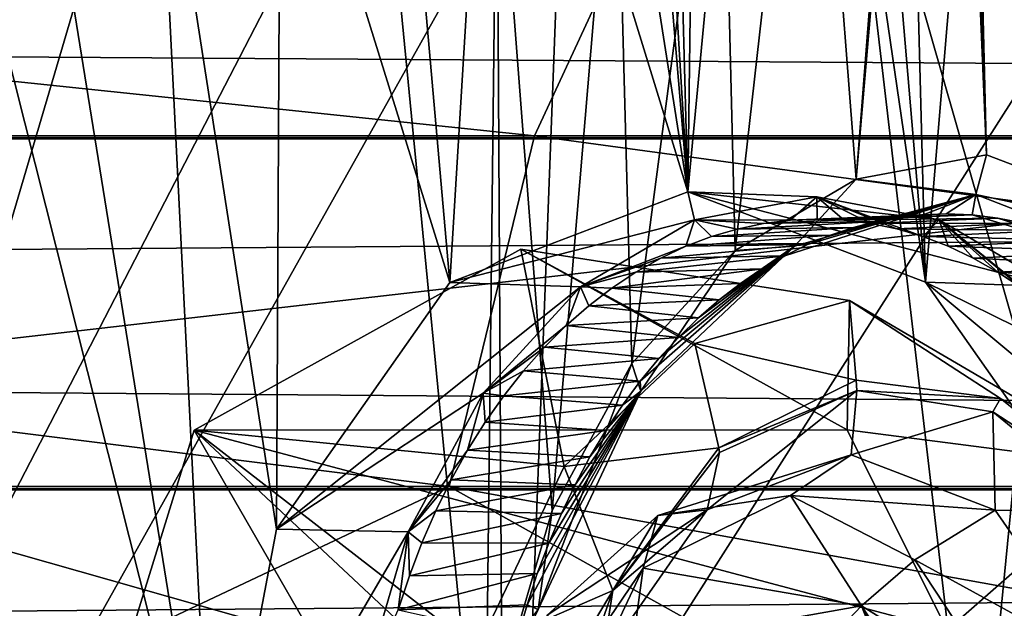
# Model space of a CAD drawing. Header units: metres. Extents: x -150 to 307, y -550 to 84.
# Tile 970 of 1056: x 224.29 to 229.39, y 1.34 to 4.39. Entities that reach past the tile are written whole.
import ezdxf

# ---------------------------------------------------------------- set-up
doc = ezdxf.new("R2010")
doc.units = ezdxf.units.M
doc.layers.add('solid_26006363', color=7, linetype='CONTINUOUS')

msp = doc.modelspace()

# ---------------------------------------------------------------- linework, layer by layer
at = {"layer": 'solid_26006363'}
for points in [[(228.855331, 18.122623, 904.313171), (228.933105, 18.391594, 904.42572), (229.293106, 3.687075, 903.66394)], [(230.589493, 3.194774, 904.978333), (228.933105, 18.391594, 904.42572), (232.38504, 18.18017, 907.970154)], [(230.589493, 3.194774, 904.978333), (229.293106, 3.687075, 903.66394), (228.933105, 18.391594, 904.42572)], [(229.074387, 8.854188, 903.667603), (228.855331, 18.122623, 904.313171), (229.293106, 3.687075, 903.66394)], [(227.398926, 9.235851, 905.271667), (227.748444, 3.495895, 905.368896), (227.498276, 12.802159, 905.647827)], [(227.842911, 10.669008, 905.821655), (227.498276, 12.802159, 905.647827), (227.748444, 3.495895, 905.368896)], [(229.653046, 11.07263, 907.717468), (228.834305, 8.485646, 906.68988), (228.977753, 3.02844, 906.616943)], [(229.653046, 11.07263, 907.717468), (228.977753, 3.02844, 906.616943), (229.875198, 1.753009, 907.529114)], [(229.17627, 9.082661, 939.973816), (245.857986, 10.989752, 949.544861), (246.654556, 0, 950.254578)], [(228.204636, 8.322008, 906.033813), (227.842911, 10.669008, 905.821655), (227.748444, 3.495895, 905.368896)], [(227.398926, 9.235851, 905.271667), (227.342865, 8.332469, 905.159363), (227.748444, 3.495895, 905.368896)], [(213.810257, 4.600105, 929.285156), (229.17627, 9.082661, 939.973816), (229.99118, 0.000344, 940.69989)], [(229.17627, 9.082661, 939.973816), (246.654556, 0, 950.254578), (229.99118, 0.000344, 940.69989)], [(229.074387, 8.854188, 903.667603), (229.293106, 3.687075, 903.66394), (228.619156, 3.561404, 902.981323)], [(228.963516, 8.0142, 903.50647), (229.074387, 8.854188, 903.667603), (228.619156, 3.561404, 902.981323)], [(228.834305, 8.485646, 906.68988), (228.520599, 8.403996, 906.362244), (228.977753, 3.02844, 906.616943)], [(228.520599, 8.403996, 906.362244), (228.204636, 8.322008, 906.033813), (228.977753, 3.02844, 906.616943)], [(227.342865, 8.332469, 905.159363), (227.120651, 7.489995, 904.888794), (227.748444, 3.495895, 905.368896)], [(228.204636, 8.322008, 906.033813), (227.748444, 3.495895, 905.368896), (228.977753, 3.02844, 906.616943)], [(228.963516, 8.0142, 903.50647), (228.619156, 3.561404, 902.981323), (228.38176, 6.633497, 902.852112)], [(227.120651, 7.489995, 904.888794), (226.743698, 6.760273, 904.474426), (227.748444, 3.495895, 905.368896)], [(224.230286, 7.337055, 898.854004), (225.077255, 6.160819, 899.602905), (223.259796, -0.000018, 897.762634)], [(229.914749, 6.914119, 913.89032), (228.546295, 5.90856, 912.357605), (229.238007, 0, 912.97998)], [(229.914856, -6.909317, 913.890198), (229.914749, 6.914119, 913.89032), (229.238007, 0, 912.97998)], [(226.743698, 6.760273, 904.474426), (226.236694, 6.19817, 903.943848), (226.517517, 3.027317, 904.120667)], [(226.743698, 6.760273, 904.474426), (226.517517, 3.027317, 904.120667), (227.748444, 3.495895, 905.368896)], [(227.921051, 6.107308, 902.36969), (228.38176, 6.633497, 902.852112), (227.993652, 3.19284, 902.348022)], [(228.38176, 6.633497, 902.852112), (228.619156, 3.561404, 902.981323), (227.993652, 3.19284, 902.348022)], [(224.238312, 6.264378, 938.46405), (223.972641, -0.000015, 938.350342), (227.108017, 5.591519, 940.504272)], [(223.722183, 6.209032, 901.49292), (223.733307, -0.000007, 901.369812), (225.28804, -0.000015, 902.874573)], [(224.344742, 5.8518, 902.07666), (223.722183, 6.209032, 901.49292), (225.28804, -0.000015, 902.874573)], [(226.236694, 6.19817, 903.943848), (225.639893, 5.848711, 903.339294), (226.517517, 3.027317, 904.120667)], [(225.077255, 6.160819, 899.602905), (226.152863, 5.593575, 900.614197), (223.259796, -0.000018, 897.762634)], [(227.37381, 5.74206, 901.813171), (227.921051, 6.107308, 902.36969), (227.457581, 2.60817, 901.805359)], [(227.921051, 6.107308, 902.36969), (227.993652, 3.19284, 902.348022), (227.457581, 2.60817, 901.805359)], [(229.515717, 6.044899, 911.202515), (230.240738, 0, 911.854553), (228.546295, 5.90856, 912.357605)], [(228.546295, 5.90856, 912.357605), (230.240738, 0, 911.854553), (229.238007, 0, 912.97998)], [(225.000305, 5.73154, 902.708008), (224.344742, 5.8518, 902.07666), (225.28804, -0.000015, 902.874573)], [(225.639893, 5.848711, 903.339294), (225.000305, 5.73154, 902.708008), (225.619446, 1.750922, 903.210388)], [(225.639893, 5.848711, 903.339294), (225.619446, 1.750922, 903.210388), (226.517517, 3.027317, 904.120667)], [(225.000305, 5.73154, 902.708008), (225.28804, -0.000015, 902.874573), (225.619446, 1.750922, 903.210388)], [(226.760483, 5.565381, 901.204346), (227.37381, 5.74206, 901.813171), (227.045792, 1.84663, 901.38855)], [(227.37381, 5.74206, 901.813171), (227.457581, 2.60817, 901.805359), (227.045792, 1.84663, 901.38855)], [(226.152863, 5.593575, 900.614197), (226.695984, -0.000042, 901.034546), (223.259796, -0.000018, 897.762634)], [(223.972641, -0.000015, 938.350342), (226.896927, -0.000014, 940.41864), (227.108017, 5.591519, 940.504272)], [(226.152863, 5.593575, 900.614197), (226.760483, 5.565381, 901.204346), (226.695984, -0.000042, 901.034546)], [(226.760483, 5.565381, 901.204346), (226.785721, 0.957894, 901.125366), (226.695984, -0.000042, 901.034546)], [(226.760483, 5.565381, 901.204346), (227.045792, 1.84663, 901.38855), (226.785721, 0.957894, 901.125366)], [(227.108017, 5.591519, 940.504272), (226.896927, -0.000014, 940.41864), (229.988724, 4.851547, 942.504456)], [(52.118008, 3.784486, 673.061707), (53.365746, 5.290247, 673.443176), (287.815277, 3.786167, -97.865639)], [(53.365746, 5.290247, 673.443176), (289.06488, 5.292864, -97.483597), (287.815277, 3.786167, -97.865639)], [(62.133198, 5.290247, 676.123657), (63.380936, 3.784486, 676.505127), (297.839539, 5.281072, -94.800919)], [(63.380936, 3.784486, 676.505127), (299.085419, 3.771021, -94.420006), (297.839539, 5.281072, -94.800919)], [(212.002808, 3.786167, -270.092316), (226.955429, 3.786167, -261.845062), (212.564987, 5.292864, -271.271881)], [(226.955429, 3.786167, -261.845062), (227.653198, 5.292864, -262.94986), (212.564987, 5.292864, -271.271881)], [(216.512695, 5.281072, -279.55484), (232.552933, 5.281072, -270.707703), (217.073212, 3.771021, -280.730896)], [(232.552933, 5.281072, -270.707703), (233.248627, 3.771021, -271.809204), (217.073212, 3.771021, -280.730896)], [(226.955429, 3.786167, -261.845062), (240.82756, 3.786167, -251.887054), (227.653198, 5.292864, -262.94986)], [(240.82756, 3.786167, -251.887054), (241.651108, 5.292864, -252.90155), (227.653198, 5.292864, -262.94986)], [(226.896927, -0.000014, 940.41864), (229.785004, -0.000012, 942.414307), (229.988724, 4.851547, 942.504456)], [(213.810257, 4.600105, 929.285156), (229.99118, 0.000344, 940.69989), (214.22731, 0.000173, 929.656738)], [(51.326496, 1.972128, 672.819702), (52.118008, 3.784486, 673.061707), (287.022736, 1.972128, -98.107941)], [(52.118008, 3.784486, 673.061707), (287.815277, 3.786167, -97.865639), (287.022736, 1.972128, -98.107941)], [(63.380936, 3.784486, 676.505127), (64.172447, 1.972128, 676.747131), (299.085419, 3.771021, -94.420006)], [(64.172447, 1.972128, 676.747131), (299.873505, 1.954857, -94.17907), (299.085419, 3.771021, -94.420006)], [(211.64624, 1.972128, -269.344177), (226.512878, 1.972128, -261.144348), (212.002808, 3.786167, -270.092316)], [(226.512878, 1.972128, -261.144348), (226.955429, 3.786167, -261.845062), (212.002808, 3.786167, -270.092316)], [(217.073212, 3.771021, -280.730896), (233.248627, 3.771021, -271.809204), (217.42778, 1.954857, -281.474823)], [(233.248627, 3.771021, -271.809204), (233.68869, 1.954857, -272.505981), (217.42778, 1.954857, -281.474823)], [(226.512878, 1.972128, -261.144348), (240.305222, 1.972128, -251.243607), (226.955429, 3.786167, -261.845062)], [(240.305222, 1.972128, -251.243607), (240.82756, 3.786167, -251.887054), (226.955429, 3.786167, -261.845062)], [(229.23877, 3.482131, 903.717529), (228.619156, 3.561404, 902.981323), (229.293106, 3.687075, 903.66394)], [(229.23877, 3.482131, 903.717529), (229.293106, 3.687075, 903.66394), (230.589493, 3.194774, 904.978333)], [(228.300461, 3.215402, 902.770081), (227.993652, 3.19284, 902.348022), (228.619156, 3.561404, 902.981323)], [(228.300461, 3.215402, 902.770081), (228.619156, 3.561404, 902.981323), (229.23877, 3.482131, 903.717529)], [(227.781677, 3.351324, 903.977844), (227.748444, 3.495895, 905.368896), (226.517517, 3.027317, 904.120667)], [(229.635864, 3.005646, 905.858398), (228.977753, 3.02844, 906.616943), (227.748444, 3.495895, 905.368896)], [(229.048447, 3.351681, 905.262268), (229.635864, 3.005646, 905.858398), (227.748444, 3.495895, 905.368896)], [(228.415634, 3.469531, 904.620422), (229.048447, 3.351681, 905.262268), (227.748444, 3.495895, 905.368896)], [(227.781677, 3.351324, 903.977844), (228.415634, 3.469531, 904.620422), (227.748444, 3.495895, 905.368896)], [(227.781677, 3.351324, 903.977844), (228.277008, 3.349137, 904.477173), (228.415634, 3.469531, 904.620422)], [(228.249802, 3.165509, 903.01355), (228.300461, 3.215402, 902.770081), (229.23877, 3.482131, 903.717529)], [(228.367065, 3.223583, 903.133667), (228.249802, 3.165509, 903.01355), (229.23877, 3.482131, 903.717529)], [(228.277008, 3.349137, 904.477173), (228.416992, 3.355505, 904.61908), (228.415634, 3.469531, 904.620422)], [(228.485535, 3.272502, 903.254944), (228.367065, 3.223583, 903.133667), (229.23877, 3.482131, 903.717529)], [(228.963211, 3.265023, 905.173096), (229.048447, 3.351681, 905.262268), (228.415634, 3.469531, 904.620422)], [(228.829895, 3.304032, 905.037842), (228.963211, 3.265023, 905.173096), (228.415634, 3.469531, 904.620422)], [(228.694427, 3.332124, 904.900391), (228.829895, 3.304032, 905.037842), (228.415634, 3.469531, 904.620422)], [(228.556793, 3.349287, 904.760803), (228.694427, 3.332124, 904.900391), (228.415634, 3.469531, 904.620422)], [(228.416992, 3.355505, 904.61908), (228.556793, 3.349287, 904.760803), (228.415634, 3.469531, 904.620422)], [(228.604874, 3.3123, 903.377136), (228.485535, 3.272502, 903.254944), (229.23877, 3.482131, 903.717529)], [(228.724838, 3.343067, 903.5), (228.604874, 3.3123, 903.377136), (229.23877, 3.482131, 903.717529)], [(228.845093, 3.364863, 903.623169), (228.724838, 3.343067, 903.5), (229.23877, 3.482131, 903.717529)], [(228.965317, 3.377772, 903.746277), (228.845093, 3.364863, 903.623169), (229.23877, 3.482131, 903.717529)], [(228.965317, 3.377772, 903.746277), (229.23877, 3.482131, 903.717529), (229.085159, 3.382211, 903.86908)], [(229.218323, 3.376538, 904.005554), (229.085159, 3.382211, 903.86908), (229.23877, 3.482131, 903.717529)], [(229.218323, 3.376538, 904.005554), (229.23877, 3.482131, 903.717529), (230.456177, 3.009909, 904.961304)], [(230.456177, 3.009909, 904.961304), (229.23877, 3.482131, 903.717529), (230.589493, 3.194774, 904.978333)], [(228.13916, 3.331892, 904.337402), (228.724838, 3.343067, 903.5), (228.845093, 3.364863, 903.623169)], [(228.13916, 3.331892, 904.337402), (228.845093, 3.364863, 903.623169), (228.277008, 3.349137, 904.477173)], [(228.277008, 3.349137, 904.477173), (228.965317, 3.377772, 903.746277), (229.085159, 3.382211, 903.86908)], [(228.277008, 3.349137, 904.477173), (229.085159, 3.382211, 903.86908), (228.416992, 3.355505, 904.61908)], [(228.277008, 3.349137, 904.477173), (228.845093, 3.364863, 903.623169), (228.965317, 3.377772, 903.746277)], [(228.416992, 3.355505, 904.61908), (229.085159, 3.382211, 903.86908), (229.218323, 3.376538, 904.005554)], [(228.416992, 3.355505, 904.61908), (229.218323, 3.376538, 904.005554), (228.556793, 3.349287, 904.760803)], [(228.556793, 3.349287, 904.760803), (229.218323, 3.376538, 904.005554), (229.351868, 3.360522, 904.142456)], [(229.351868, 3.360522, 904.142456), (229.218323, 3.376538, 904.005554), (230.456177, 3.009909, 904.961304)], [(227.781677, 3.351324, 903.977844), (226.517517, 3.027317, 904.120667), (227.193329, 3.004486, 903.381775)], [(227.781677, 3.351324, 903.977844), (227.193329, 3.004486, 903.381775), (227.738358, 3.214653, 903.931213)], [(227.781677, 3.351324, 903.977844), (227.738358, 3.214653, 903.931213), (227.869919, 3.264729, 904.064575)], [(227.781677, 3.351324, 903.977844), (228.13916, 3.331892, 904.337402), (228.277008, 3.349137, 904.477173)], [(227.781677, 3.351324, 903.977844), (228.003448, 3.30376, 904.19989), (228.13916, 3.331892, 904.337402)], [(227.781677, 3.351324, 903.977844), (227.869919, 3.264729, 904.064575), (228.003448, 3.30376, 904.19989)], [(227.869919, 3.264729, 904.064575), (228.485535, 3.272502, 903.254944), (228.604874, 3.3123, 903.377136)], [(227.869919, 3.264729, 904.064575), (228.604874, 3.3123, 903.377136), (228.003448, 3.30376, 904.19989)], [(228.003448, 3.30376, 904.19989), (228.604874, 3.3123, 903.377136), (228.724838, 3.343067, 903.5)], [(228.003448, 3.30376, 904.19989), (228.724838, 3.343067, 903.5), (228.13916, 3.331892, 904.337402)], [(228.556793, 3.349287, 904.760803), (229.351868, 3.360522, 904.142456), (228.694427, 3.332124, 904.900391)], [(228.694427, 3.332124, 904.900391), (229.351868, 3.360522, 904.142456), (229.485336, 3.333513, 904.279297)], [(228.694427, 3.332124, 904.900391), (229.485336, 3.333513, 904.279297), (228.829895, 3.304032, 905.037842)], [(228.829895, 3.304032, 905.037842), (229.485336, 3.333513, 904.279297), (229.618286, 3.295403, 904.415588)], [(228.963211, 3.265023, 905.173096), (229.094559, 3.214988, 905.306335), (229.048447, 3.351681, 905.262268)], [(229.597183, 2.906736, 905.816467), (229.635864, 3.005646, 905.858398), (229.048447, 3.351681, 905.262268)], [(229.477234, 2.998583, 905.694702), (229.597183, 2.906736, 905.816467), (229.048447, 3.351681, 905.262268)], [(229.352676, 3.081082, 905.568237), (229.477234, 2.998583, 905.694702), (229.048447, 3.351681, 905.262268)], [(229.224701, 3.153471, 905.438354), (229.352676, 3.081082, 905.568237), (229.048447, 3.351681, 905.262268)], [(229.094559, 3.214988, 905.306335), (229.224701, 3.153471, 905.438354), (229.048447, 3.351681, 905.262268)], [(229.485336, 3.333513, 904.279297), (229.351868, 3.360522, 904.142456), (230.456177, 3.009909, 904.961304)], [(227.738358, 3.214653, 903.931213), (228.367065, 3.223583, 903.133667), (228.485535, 3.272502, 903.254944)], [(227.738358, 3.214653, 903.931213), (228.485535, 3.272502, 903.254944), (227.869919, 3.264729, 904.064575)], [(228.829895, 3.304032, 905.037842), (229.618286, 3.295403, 904.415588), (228.963211, 3.265023, 905.173096)], [(228.963211, 3.265023, 905.173096), (229.618286, 3.295403, 904.415588), (229.75029, 3.246109, 904.550964)], [(228.963211, 3.265023, 905.173096), (229.75029, 3.246109, 904.550964), (229.094559, 3.214988, 905.306335)], [(227.193329, 3.004486, 903.381775), (227.608017, 3.153008, 903.799133), (227.738358, 3.214653, 903.931213)], [(227.502243, 2.516711, 902.248169), (227.50563, 2.464971, 901.959595), (228.300461, 3.215402, 902.770081)], [(227.598526, 2.633776, 902.346741), (227.502243, 2.516711, 902.248169), (228.300461, 3.215402, 902.770081)], [(228.300461, 3.215402, 902.770081), (227.50563, 2.464971, 901.959595), (227.993652, 3.19284, 902.348022)], [(227.699005, 2.743277, 902.449585), (227.598526, 2.633776, 902.346741), (228.300461, 3.215402, 902.770081)], [(227.608017, 3.153008, 903.799133), (228.249802, 3.165509, 903.01355), (228.367065, 3.223583, 903.133667)], [(227.608017, 3.153008, 903.799133), (228.367065, 3.223583, 903.133667), (227.738358, 3.214653, 903.931213)], [(227.803192, 2.844754, 902.556274), (227.699005, 2.743277, 902.449585), (228.300461, 3.215402, 902.770081)], [(227.910629, 2.937825, 902.66626), (227.803192, 2.844754, 902.556274), (228.300461, 3.215402, 902.770081)], [(228.021072, 3.022399, 902.779358), (227.910629, 2.937825, 902.66626), (228.300461, 3.215402, 902.770081)], [(228.134293, 3.098384, 902.895264), (228.021072, 3.022399, 902.779358), (228.300461, 3.215402, 902.770081)], [(228.249802, 3.165509, 903.01355), (228.134293, 3.098384, 902.895264), (228.300461, 3.215402, 902.770081)], [(229.094559, 3.214988, 905.306335), (229.75029, 3.246109, 904.550964), (229.881027, 3.185514, 904.685059)], [(229.094559, 3.214988, 905.306335), (229.881027, 3.185514, 904.685059), (229.224701, 3.153471, 905.438354)], [(228.571991, 2.264329, 907.806946), (226.884293, 3.19988, 906.303223), (225.194397, 2.262602, 904.797607)], [(227.10907, 2.075462, 902.958679), (225.194397, 2.262602, 904.797607), (226.884293, 3.19988, 906.303223)], [(228.584, 2.93378, 904.427368), (226.884293, 3.19988, 906.303223), (228.571991, 2.264329, 907.806946)], [(227.784897, 2.711016, 903.631592), (227.10907, 2.075462, 902.958679), (226.884293, 3.19988, 906.303223)], [(228.584, 2.93378, 904.427368), (227.784897, 2.711016, 903.631592), (226.884293, 3.19988, 906.303223)], [(227.50563, 2.464971, 901.959595), (227.457581, 2.60817, 901.805359), (227.993652, 3.19284, 902.348022)], [(227.479874, 3.080434, 903.669312), (228.134293, 3.098384, 902.895264), (228.249802, 3.165509, 903.01355)], [(227.479874, 3.080434, 903.669312), (228.249802, 3.165509, 903.01355), (227.608017, 3.153008, 903.799133)], [(229.224701, 3.153471, 905.438354), (229.881027, 3.185514, 904.685059), (230.009796, 3.113701, 904.817139)], [(227.193329, 3.004486, 903.381775), (227.479874, 3.080434, 903.669312), (227.608017, 3.153008, 903.799133)], [(229.224701, 3.153471, 905.438354), (230.009796, 3.113701, 904.817139), (229.352676, 3.081082, 905.568237)], [(229.352676, 3.081082, 905.568237), (230.009796, 3.113701, 904.817139), (230.135895, 3.030894, 904.946533)], [(227.193329, 3.004486, 903.381775), (227.355118, 2.997742, 903.542908), (227.479874, 3.080434, 903.669312)], [(227.355118, 2.997742, 903.542908), (228.021072, 3.022399, 902.779358), (228.134293, 3.098384, 902.895264)], [(227.355118, 2.997742, 903.542908), (228.134293, 3.098384, 902.895264), (227.479874, 3.080434, 903.669312)], [(229.352676, 3.081082, 905.568237), (230.135895, 3.030894, 904.946533), (229.477234, 2.998583, 905.694702)], [(227.193329, 3.004486, 903.381775), (226.517517, 3.027317, 904.120667), (225.619446, 1.750922, 903.210388)], [(227.355118, 2.997742, 903.542908), (227.910629, 2.937825, 902.66626), (228.021072, 3.022399, 902.779358)], [(230.52684, 1.739829, 906.763367), (229.875198, 1.753009, 907.529114), (228.977753, 3.02844, 906.616943)], [(230.139603, 2.456212, 906.369934), (230.52684, 1.739829, 906.763367), (228.977753, 3.02844, 906.616943)], [(229.635864, 3.005646, 905.858398), (230.139603, 2.456212, 906.369934), (228.977753, 3.02844, 906.616943)], [(227.193329, 3.004486, 903.381775), (225.619446, 1.750922, 903.210388), (226.689072, 2.454288, 902.870972)], [(227.193329, 3.004486, 903.381775), (226.689072, 2.454288, 902.870972), (227.118973, 2.803837, 903.303711)], [(227.193329, 3.004486, 903.381775), (227.118973, 2.803837, 903.303711), (227.235001, 2.905751, 903.421204)], [(227.193329, 3.004486, 903.381775), (227.235001, 2.905751, 903.421204), (227.355118, 2.997742, 903.542908)], [(227.235001, 2.905751, 903.421204), (227.910629, 2.937825, 902.66626), (227.355118, 2.997742, 903.542908)], [(227.118973, 2.803837, 903.303711), (227.803192, 2.844754, 902.556274), (227.235001, 2.905751, 903.421204)], [(227.235001, 2.905751, 903.421204), (227.803192, 2.844754, 902.556274), (227.910629, 2.937825, 902.66626)], [(228.618164, 2.521681, 903.952209), (227.784897, 2.711016, 903.631592), (228.584, 2.93378, 904.427368)], [(230.053757, 2.072492, 905.892517), (228.584, 2.93378, 904.427368), (228.571991, 2.264329, 907.806946)], [(229.366272, 2.427283, 904.710693), (228.584, 2.93378, 904.427368), (230.053757, 2.072492, 905.892517)], [(229.366272, 2.427283, 904.710693), (228.618164, 2.521681, 903.952209), (228.584, 2.93378, 904.427368)], [(226.689072, 2.454288, 902.870972), (227.006454, 2.691615, 903.189697), (227.118973, 2.803837, 903.303711)], [(227.006454, 2.691615, 903.189697), (227.699005, 2.743277, 902.449585), (227.118973, 2.803837, 903.303711)], [(227.118973, 2.803837, 903.303711), (227.699005, 2.743277, 902.449585), (227.803192, 2.844754, 902.556274)], [(227.006454, 2.691615, 903.189697), (227.598526, 2.633776, 902.346741), (227.699005, 2.743277, 902.449585)], [(227.907898, 2.170783, 903.232483), (227.10907, 2.075462, 902.958679), (227.784897, 2.711016, 903.631592)], [(228.618164, 2.521681, 903.952209), (227.907898, 2.170783, 903.232483), (227.784897, 2.711016, 903.631592)], [(226.689072, 2.454288, 902.870972), (226.898483, 2.57026, 903.080322), (227.006454, 2.691615, 903.189697)], [(226.898483, 2.57026, 903.080322), (227.598526, 2.633776, 902.346741), (227.006454, 2.691615, 903.189697)], [(226.898483, 2.57026, 903.080322), (227.502243, 2.516711, 902.248169), (227.598526, 2.633776, 902.346741)], [(226.973328, 1.335431, 901.416992), (227.045792, 1.84663, 901.38855), (227.457581, 2.60817, 901.805359)], [(227.50563, 2.464971, 901.959595), (226.973328, 1.335431, 901.416992), (227.457581, 2.60817, 901.805359)], [(226.689072, 2.454288, 902.870972), (226.796082, 2.44095, 902.976624), (226.898483, 2.57026, 903.080322)], [(226.796082, 2.44095, 902.976624), (227.502243, 2.516711, 902.248169), (226.898483, 2.57026, 903.080322)], [(226.796082, 2.44095, 902.976624), (227.410568, 2.392613, 902.154297), (227.502243, 2.516711, 902.248169)], [(227.502243, 2.516711, 902.248169), (227.410568, 2.392613, 902.154297), (227.50563, 2.464971, 901.959595)], [(228.621826, 2.468536, 903.954956), (227.907898, 2.170783, 903.232483), (228.618164, 2.521681, 903.952209)], [(228.621826, 2.468536, 903.954956), (228.618164, 2.521681, 903.952209), (229.366272, 2.427283, 904.710693)], [(226.689072, 2.454288, 902.870972), (225.619446, 1.750922, 903.210388), (226.301727, 1.73765, 902.478638)], [(226.689072, 2.454288, 902.870972), (226.301727, 1.73765, 902.478638), (226.608963, 2.158875, 902.787048)], [(226.689072, 2.454288, 902.870972), (226.608963, 2.158875, 902.787048), (226.699982, 2.304373, 902.879272)], [(226.689072, 2.454288, 902.870972), (226.699982, 2.304373, 902.879272), (226.796082, 2.44095, 902.976624)], [(226.915985, 1.359338, 901.648071), (226.973328, 1.335431, 901.416992), (227.50563, 2.464971, 901.959595)], [(226.969315, 1.521031, 901.702637), (226.915985, 1.359338, 901.648071), (227.50563, 2.464971, 901.959595)], [(227.028625, 1.678726, 901.763367), (226.969315, 1.521031, 901.702637), (227.50563, 2.464971, 901.959595)], [(227.093872, 1.832111, 901.830139), (227.028625, 1.678726, 901.763367), (227.50563, 2.464971, 901.959595)], [(227.164963, 1.980857, 901.902893), (227.093872, 1.832111, 901.830139), (227.50563, 2.464971, 901.959595)], [(227.241669, 2.124277, 901.981384), (227.164963, 1.980857, 901.902893), (227.50563, 2.464971, 901.959595)], [(227.323654, 2.261726, 902.065308), (227.241669, 2.124277, 901.981384), (227.50563, 2.464971, 901.959595)], [(227.410568, 2.392613, 902.154297), (227.323654, 2.261726, 902.065308), (227.50563, 2.464971, 901.959595)], [(227.848297, 1.850123, 903.535278), (227.912735, 2.147203, 903.237), (228.621826, 2.468536, 903.954956)], [(228.593628, 2.135702, 904.305359), (227.848297, 1.850123, 903.535278), (228.621826, 2.468536, 903.954956)], [(228.621826, 2.468536, 903.954956), (227.912735, 2.147203, 903.237), (227.907898, 2.170783, 903.232483)], [(228.593628, 2.135702, 904.305359), (228.621826, 2.468536, 903.954956), (229.325516, 2.356957, 904.667908)], [(229.325516, 2.356957, 904.667908), (228.621826, 2.468536, 903.954956), (229.366272, 2.427283, 904.710693)], [(226.699982, 2.304373, 902.879272), (227.410568, 2.392613, 902.154297), (226.796082, 2.44095, 902.976624)], [(229.325516, 2.356957, 904.667908), (229.366272, 2.427283, 904.710693), (230.021194, 1.904309, 905.375244)], [(230.021194, 1.904309, 905.375244), (229.366272, 2.427283, 904.710693), (230.053757, 2.072492, 905.892517)], [(226.699982, 2.304373, 902.879272), (227.323654, 2.261726, 902.065308), (227.410568, 2.392613, 902.154297)], [(229.338287, 1.848168, 905.075684), (228.593628, 2.135702, 904.305359), (229.325516, 2.356957, 904.667908)], [(229.951416, 1.845834, 905.30249), (229.325516, 2.356957, 904.667908), (230.021194, 1.904309, 905.375244)], [(229.338287, 1.848168, 905.075684), (229.325516, 2.356957, 904.667908), (229.951416, 1.845834, 905.30249)], [(226.608963, 2.158875, 902.787048), (227.323654, 2.261726, 902.065308), (226.699982, 2.304373, 902.879272)], [(226.391266, 1.14332, 905.863953), (225.194397, 2.262602, 904.797607), (224.494659, 0, 904.174133)], [(226.498383, 0, 902.350891), (224.494659, 0, 904.174133), (225.194397, 2.262602, 904.797607)], [(229.090118, 1.227835, 908.268555), (228.571991, 2.264329, 907.806946), (225.194397, 2.262602, 904.797607)], [(226.391266, 1.14332, 905.863953), (229.090118, 1.227835, 908.268555), (225.194397, 2.262602, 904.797607)], [(226.65831, 1.127387, 902.510071), (226.498383, 0, 902.350891), (225.194397, 2.262602, 904.797607)], [(227.10907, 2.075462, 902.958679), (226.65831, 1.127387, 902.510071), (225.194397, 2.262602, 904.797607)], [(226.608963, 2.158875, 902.787048), (227.241669, 2.124277, 901.981384), (227.323654, 2.261726, 902.065308)], [(230.053757, 2.072492, 905.892517), (228.571991, 2.264329, 907.806946), (229.090118, 1.227835, 908.268555)], [(226.301727, 1.73765, 902.478638), (226.523514, 2.005426, 902.7005), (226.608963, 2.158875, 902.787048)], [(226.523514, 2.005426, 902.7005), (227.241669, 2.124277, 901.981384), (226.608963, 2.158875, 902.787048)], [(227.907898, 2.170783, 903.232483), (227.360672, 1.4336, 902.678162), (227.10907, 2.075462, 902.958679)], [(227.912735, 2.147203, 903.237), (227.360672, 1.4336, 902.678162), (227.907898, 2.170783, 903.232483)], [(227.848297, 1.850123, 903.535278), (227.360672, 1.4336, 902.678162), (227.912735, 2.147203, 903.237)], [(226.523514, 2.005426, 902.7005), (227.164963, 1.980857, 901.902893), (227.241669, 2.124277, 901.981384)], [(227.593353, 1.821631, 904.475891), (227.848297, 1.850123, 903.535278), (228.593628, 2.135702, 904.305359)], [(228.279266, 1.925227, 905.086975), (227.593353, 1.821631, 904.475891), (228.593628, 2.135702, 904.305359)], [(228.279266, 1.925227, 905.086975), (228.593628, 2.135702, 904.305359), (229.338287, 1.848168, 905.075684)], [(227.360672, 1.4336, 902.678162), (226.65831, 1.127387, 902.510071), (227.10907, 2.075462, 902.958679)], [(230.053757, 2.072492, 905.892517), (229.090118, 1.227835, 908.268555), (229.27301, 0, 908.431519)], [(230.053757, 2.072492, 905.892517), (229.27301, 0, 908.431519), (230.661591, 0, 906.499084)], [(226.301727, 1.73765, 902.478638), (226.444473, 1.845508, 902.620422), (226.523514, 2.005426, 902.7005)], [(226.444473, 1.845508, 902.620422), (227.164963, 1.980857, 901.902893), (226.523514, 2.005426, 902.7005)], [(51.326496, 1.972128, 672.819702), (286.751587, 0, -98.190849), (51.055336, 0, 672.736816)], [(51.326496, 1.972128, 672.819702), (287.022736, 1.972128, -98.107941), (286.751587, 0, -98.190849)], [(64.172447, 1.972128, 676.747131), (64.443604, 0, 676.830017), (299.873505, 1.954857, -94.17907)], [(64.443604, 0, 676.830017), (300.139832, 0, -94.097641), (299.873505, 1.954857, -94.17907)], [(217.42778, 1.954857, -281.474823), (227.565887, 0, -276.501038), (210.262085, 0, -284.97406)], [(211.64624, 1.972128, -269.344177), (222.338913, 0, -263.353485), (226.512878, 1.972128, -261.144348)], [(217.42778, 1.954857, -281.474823), (233.68869, 1.954857, -272.505981), (227.565887, 0, -276.501038)], [(226.512878, 1.972128, -261.144348), (222.338913, 0, -263.353485), (230.041199, 0, -258.500671)], [(226.444473, 1.845508, 902.620422), (227.093872, 1.832111, 901.830139), (227.164963, 1.980857, 901.902893)], [(226.512878, 1.972128, -261.144348), (230.041199, 0, -258.500671), (237.419113, 0, -253.167572)], [(226.512878, 1.972128, -261.144348), (237.419113, 0, -253.167572), (240.305222, 1.972128, -251.243607)], [(233.68869, 1.954857, -272.505981), (243.701553, 0, -265.97229), (227.565887, 0, -276.501038)], [(227.517044, 1.548474, 904.713745), (227.593353, 1.821631, 904.475891), (228.279266, 1.925227, 905.086975)], [(227.517044, 1.548474, 904.713745), (228.279266, 1.925227, 905.086975), (228.645996, 1.353939, 905.719604)], [(228.923172, 1.592131, 905.660706), (228.279266, 1.925227, 905.086975), (229.338287, 1.848168, 905.075684)], [(228.645996, 1.353939, 905.719604), (228.279266, 1.925227, 905.086975), (228.923172, 1.592131, 905.660706)], [(226.301727, 1.73765, 902.478638), (226.372696, 1.680603, 902.547729), (226.444473, 1.845508, 902.620422)], [(226.372696, 1.680603, 902.547729), (227.093872, 1.832111, 901.830139), (226.444473, 1.845508, 902.620422)], [(226.973328, 1.335431, 901.416992), (226.785721, 0.957894, 901.125366), (227.045792, 1.84663, 901.38855)], [(227.021011, 1.304842, 903.965942), (227.302719, 1.06904, 902.972046), (227.848297, 1.850123, 903.535278)], [(227.593353, 1.821631, 904.475891), (227.021011, 1.304842, 903.965942), (227.848297, 1.850123, 903.535278)], [(227.848297, 1.850123, 903.535278), (227.302719, 1.06904, 902.972046), (227.360672, 1.4336, 902.678162)], [(228.923172, 1.592131, 905.660706), (229.338287, 1.848168, 905.075684), (229.881805, 1.066027, 905.638672)], [(229.881805, 1.066027, 905.638672), (229.338287, 1.848168, 905.075684), (229.951416, 1.845834, 905.30249)], [(226.372696, 1.680603, 902.547729), (227.028625, 1.678726, 901.763367), (227.093872, 1.832111, 901.830139)], [(226.750549, 0.41823, 904.030823), (227.021011, 1.304842, 903.965942), (227.593353, 1.821631, 904.475891)], [(226.750549, 0.41823, 904.030823), (227.593353, 1.821631, 904.475891), (227.517044, 1.548474, 904.713745)], [(226.301727, 1.73765, 902.478638), (225.619446, 1.750922, 903.210388), (225.28804, -0.000015, 902.874573)], [(226.301727, 1.73765, 902.478638), (225.28804, -0.000015, 902.874573), (226.057114, 0.90134, 902.230896)], [(226.301727, 1.73765, 902.478638), (226.057114, 0.90134, 902.230896), (226.249573, 1.332511, 902.423035)], [(226.301727, 1.73765, 902.478638), (226.249573, 1.332511, 902.423035), (226.307877, 1.509841, 902.482117)], [(226.301727, 1.73765, 902.478638), (226.307877, 1.509841, 902.482117), (226.372696, 1.680603, 902.547729)], [(226.307877, 1.509841, 902.482117), (227.028625, 1.678726, 901.763367), (226.372696, 1.680603, 902.547729)], [(226.307877, 1.509841, 902.482117), (226.969315, 1.521031, 901.702637), (227.028625, 1.678726, 901.763367)], [(228.645996, 1.353939, 905.719604), (228.923172, 1.592131, 905.660706), (229.379013, 0.897899, 906.066833)], [(229.379013, 0.897899, 906.066833), (228.923172, 1.592131, 905.660706), (229.881805, 1.066027, 905.638672)], [(227.099854, 0.660108, 904.342041), (226.750549, 0.41823, 904.030823), (227.517044, 1.548474, 904.713745)], [(227.46167, 1.144021, 904.664429), (227.099854, 0.660108, 904.342041), (227.517044, 1.548474, 904.713745)], [(227.46167, 1.144021, 904.664429), (227.517044, 1.548474, 904.713745), (228.645996, 1.353939, 905.719604)], [(226.249573, 1.332511, 902.423035), (226.915985, 1.359338, 901.648071), (226.969315, 1.521031, 901.702637)], [(226.249573, 1.332511, 902.423035), (226.969315, 1.521031, 901.702637), (226.307877, 1.509841, 902.482117)], [(227.360672, 1.4336, 902.678162), (227.124374, 0.751344, 902.438965), (226.65831, 1.127387, 902.510071)], [(227.302719, 1.06904, 902.972046), (227.124374, 0.751344, 902.438965), (227.360672, 1.4336, 902.678162)], [(226.249573, 1.332511, 902.423035), (226.868851, 1.194365, 901.599792), (226.915985, 1.359338, 901.648071)], [(226.915985, 1.359338, 901.648071), (226.868851, 1.194365, 901.599792), (226.973328, 1.335431, 901.416992)], [(228.445892, 1.14332, 905.541321), (227.46167, 1.144021, 904.664429), (228.645996, 1.353939, 905.719604)], [(228.445892, 1.14332, 905.541321), (228.645996, 1.353939, 905.719604), (229.173935, 0, 906.190002)], [(228.645996, 1.353939, 905.719604), (229.379013, 0.897899, 906.066833), (229.543381, 0, 906.213257)], [(228.645996, 1.353939, 905.719604), (229.543381, 0, 906.213257), (229.354645, 0, 906.265442)], [(228.645996, 1.353939, 905.719604), (229.354645, 0, 906.265442), (229.173935, 0, 906.190002)]]:
    msp.add_3dface(points, dxfattribs=at)

doc.saveas('drawing.dxf')
